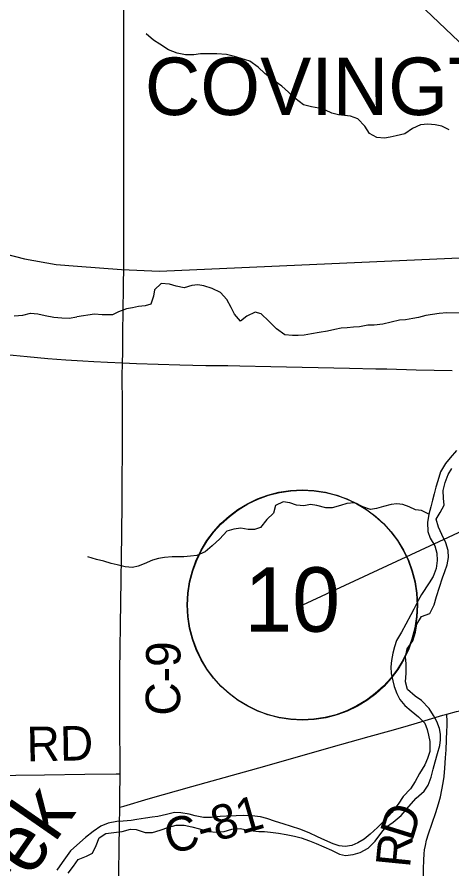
# Model space of a CAD drawing. Extents: x -87 to 2145, y -2128 to 440.
# Drawn here: x 49.53 to 68.46, y 47.79 to 84.83 of the extents above; entities that cross this region are included whole.
import ezdxf

# ---------------------------------------------------------------- set-up
doc = ezdxf.new("R2010")
doc.units = 0
for name, color, linetype in [('GM_X_Corporation_Text', 7, 'Continuous'), ('GM_X_County_Road', 7, 'Continuous'), ('GM_X_County_Road_Text', 7, 'Continuous'), ('GM_X_Major_River', 7, 'Continuous'), ('GM_X_Major_River_Text', 7, 'Continuous'), ('GM_X_Minor_River', 7, 'Continuous'), ('GM_X_Rail_Line', 7, 'Continuous'), ('GM_X_Township_Road', 7, 'Continuous'), ('GM_X_Township_Road_Text', 7, 'Continuous'), ('GM_X_US_Route', 7, 'Continuous'), ('SH_Masking', 7, 'Continuous'), ('SH_Text', 7, 'Continuous')]:
    doc.layers.add(name, color=color, linetype=linetype)

msp = doc.modelspace()

# ---------------------------------------------------------------- linework, layer by layer
at = {"layer": 'GM_X_County_Road'}
for points in [[(54.125, 69.799), (54.128, 69.918), (54.131, 70.131), (54.139, 71.08), (54.163, 73.062), (54.174, 74.061), (54.187, 75.729), (54.187, 76.861), (54.18, 77.615), (54.177, 78.452), (54.179, 80.748), (54.177, 81.978), (54.178, 83.897), (54.179, 86.079), (54.181, 87.523), (54.18, 89.031), (54.187, 90.573), (54.196, 91.409), (54.204, 91.892)], [(54.019, 51.925), (54.019, 51.946), (54.011, 54.336), (54.006, 55.505), (54.006, 55.997), (54.01, 56.37), (54.057, 59.391), (54.09, 62.309), (54.108, 63.752), (54.114, 64.884), (54.118, 65.753), (54.125, 66.917), (54.126, 68), (54.114, 69.214), (54.125, 69.799)], [(66.817, 54.103), (68.056, 54.47), (68.229, 54.522)], [(68.229, 54.522), (68.65, 54.636), (69.049, 54.709), (69.81, 54.823)], [(54.005, 50.467), (54.181, 50.52), (55.233, 50.837), (57.143, 51.373), (60.316, 52.262), (63.203, 53.081), (64.862, 53.54), (65.761, 53.793), (66.323, 53.955), (66.817, 54.103)], [(30, 52.146), (30.778, 52.14), (32.138, 52.11), (33.68, 52.075), (36.156, 52.015), (38.174, 51.981), (39.256, 51.96), (41.208, 51.921), (43.503, 51.862), (44.273, 51.835), (44.797, 51.815), (45.388, 51.806), (48.225, 51.851), (50.735, 51.873), (52.49, 51.902), (53.85, 51.922), (54.019, 51.925)], [(54.005, 50.467), (54.01, 50.898), (54.019, 51.925)], [(53.946, 37.448), (53.949, 39.744), (53.95, 42.909), (53.942, 44.833), (53.948, 45.129), (53.942, 46.341), (53.953, 47.173), (53.96, 47.618), (53.982, 48.716), (53.996, 49.668), (54.005, 50.467)]]:
    msp.add_lwpolyline(points, dxfattribs=at)
at = {"layer": 'GM_X_Major_River'}
for points in [[(68.652, 65.984), (68.376, 65.668), (68.172, 65.411), (67.965, 65.053), (67.839, 64.665), (67.754, 64.385), (67.689, 64.106), (67.614, 63.826), (67.539, 63.537), (67.454, 63.208), (67.397, 62.848), (67.411, 62.467), (67.506, 62.175), (67.711, 61.84), (67.806, 61.518), (67.811, 61.207), (67.775, 60.857), (67.639, 60.499), (67.464, 60.231), (67.135, 59.716), (66.99, 59.457), (66.794, 59.09), (66.669, 58.831), (66.452, 58.434), (66.266, 58.077), (66.049, 57.719), (65.964, 57.45), (65.89, 57.171), (65.834, 56.851), (65.8, 56.581), (65.815, 56.29), (65.88, 55.968), (65.946, 55.717), (66.061, 55.414), (66.197, 55.161), (66.403, 54.887), (66.68, 54.662), (66.996, 54.406)], [(51.758, 47.597), (51.994, 47.914), (52.199, 48.191), (52.552, 48.335), (52.815, 48.471), (52.971, 48.799), (53.107, 49.138), (53.391, 49.334), (53.742, 49.368), (54.104, 49.412), (54.466, 49.516), (54.717, 49.502), (55.115, 49.375), (55.426, 49.369), (55.769, 49.474), (56.132, 49.608), (56.454, 49.683), (56.804, 49.687), (57.134, 49.621), (57.473, 49.525), (57.862, 49.419), (58.223, 49.383), (58.544, 49.417), (58.876, 49.512), (59.248, 49.546), (59.677, 49.458), (60.057, 49.412), (60.308, 49.408), (60.558, 49.383), (60.908, 49.337), (61.248, 49.281), (61.607, 49.205), (61.897, 49.14), (62.266, 49.004), (62.544, 48.889), (62.883, 48.753), (63.211, 48.607), (63.569, 48.431), (63.829, 48.376), (64.16, 48.411), (64.462, 48.496), (64.806, 48.69), (65.112, 48.996), (65.358, 49.332), (65.573, 49.589), (65.898, 49.825), (66.243, 50.109), (66.58, 50.505), (66.907, 50.86), (67.243, 51.175), (67.418, 51.433), (67.554, 51.771), (67.64, 52.13), (67.725, 52.44), (67.832, 52.809), (67.927, 53.148), (67.952, 53.398), (67.956, 53.648), (67.91, 53.9), (67.795, 54.202), (67.649, 54.455), (67.473, 54.769), (67.128, 55.105), (66.861, 55.3), (66.525, 55.587), (66.43, 55.919), (66.466, 56.299), (66.463, 56.7), (66.438, 57.011), (66.504, 57.361), (66.751, 57.708), (66.867, 58.086), (66.933, 58.436), (67.139, 58.763), (67.502, 58.898), (67.679, 59.275), (67.785, 59.634), (67.922, 60.043), (68.049, 60.442), (68.144, 60.721), (68.249, 61.01), (68.314, 61.329), (68.289, 61.64), (68.195, 61.973), (68.01, 62.326), (67.865, 62.65), (67.771, 62.992), (67.946, 63.29), (68.112, 63.608), (68.087, 63.909), (68.082, 64.239), (68.158, 64.599), (68.294, 64.937), (68.459, 65.195)], [(66.996, 54.406), (67.272, 54.121), (67.378, 53.849), (67.434, 53.597), (67.499, 53.325), (67.502, 52.894), (67.397, 52.595), (67.272, 52.317), (67.045, 51.93), (66.859, 51.582), (66.653, 51.265), (66.337, 50.93), (66.111, 50.603), (65.844, 50.236), (65.558, 49.92), (65.222, 49.585), (64.897, 49.3), (64.642, 49.084), (64.359, 48.918), (64.106, 48.802), (63.805, 48.767), (63.555, 48.792), (63.296, 48.876), (62.928, 49.043), (62.609, 49.188), (62.251, 49.355), (61.833, 49.512), (61.474, 49.638), (61.115, 49.745), (60.776, 49.851), (60.408, 49.977), (60.128, 50.052), (59.748, 50.098), (59.407, 50.104), (59.067, 50.1), (58.645, 50.087), (58.374, 50.061), (57.993, 50.028), (57.642, 50.024), (57.282, 50.1), (57.023, 50.164), (56.663, 50.231), (56.383, 50.235), (56.041, 50.161), (55.658, 50.067), (55.407, 50.031), (55.126, 49.996), (54.744, 49.932), (54.493, 49.896), (54.151, 49.862), (53.88, 49.846), (53.498, 49.773), (53.186, 49.648), (52.851, 49.413), (52.506, 49.158), (52.129, 48.824), (51.865, 48.578)], [(51.865, 48.578), (51.495, 48.06), (51.268, 47.734)]]:
    msp.add_lwpolyline(points, dxfattribs=at)
at = {"layer": 'GM_X_Minor_River'}
for points in [[(68.34, 79.923), (68.021, 80.081), (67.731, 80.148), (67.41, 80.175), (67.088, 80.142), (66.743, 79.989), (66.406, 79.754), (66.032, 79.672), (65.769, 79.607), (65.517, 79.562), (65.185, 79.59), (64.868, 79.768), (64.663, 80.085), (64.369, 80.414), (64.039, 80.522), (63.779, 80.548), (63.518, 80.584), (63.238, 80.66), (62.949, 80.778), (62.659, 80.865), (62.349, 80.932), (61.999, 81.02), (61.623, 81.311), (61.347, 81.569), (61.051, 81.827), (60.665, 82.108), (60.319, 82.378), (60.024, 82.656), (59.657, 82.916), (59.288, 83.025), (58.998, 83.112), (58.648, 83.201), (58.226, 83.23), (57.824, 83.239), (57.523, 83.236), (57.23, 83.192), (56.868, 83.19), (56.498, 83.268), (56.129, 83.407), (55.742, 83.648), (55.474, 83.835), (55.159, 84.104)], [(69.303, 71.956), (68.231, 71.974), (67.9, 71.939), (67.618, 71.894), (67.317, 71.849), (67.005, 71.774), (66.753, 71.728), (66.442, 71.673), (66.171, 71.648), (65.819, 71.564), (65.456, 71.479), (65.075, 71.436), (64.804, 71.43), (64.442, 71.366), (64.171, 71.351), (63.9, 71.315), (63.639, 71.3), (63.358, 71.244), (63.036, 71.18), (62.684, 71.115), (62.342, 71.051), (62.021, 71.006), (61.77, 70.98), (61.519, 70.985), (61.179, 71.02), (60.822, 71.277), (60.487, 71.613), (60.161, 71.92), (59.892, 72.004), (59.539, 71.83), (59.254, 71.604), (58.989, 71.919), (58.853, 72.202), (58.669, 72.556), (58.393, 72.861), (58.025, 73.028), (57.666, 73.144), (57.396, 73.189), (57.145, 73.163), (56.803, 73.058), (56.453, 73.135), (56.164, 73.21), (55.804, 73.246), (55.518, 72.97), (55.474, 72.7), (55.358, 72.351), (55.106, 72.275), (54.815, 72.25), (54.553, 72.194), (54.302, 72.148), (53.949, 72.014), (53.686, 71.888), (53.245, 71.886), (52.905, 71.911), (52.132, 71.803)], [(49.409, 71.837), (49.78, 71.869), (50.122, 71.953), (50.442, 71.926), (50.761, 71.85), (51.14, 71.782), (51.48, 71.746), (51.8, 71.74), (52.132, 71.803)], [(67.454, 63.208), (67.136, 63.374), (66.875, 63.398), (66.597, 63.533), (66.318, 63.628), (66.058, 63.662), (65.807, 63.636), (65.475, 63.552), (65.172, 63.457), (64.911, 63.411), (64.582, 63.527), (64.214, 63.713), (63.883, 63.679), (63.611, 63.593), (63.249, 63.489), (62.968, 63.494), (62.579, 63.591), (62.309, 63.635), (62.007, 63.58), (61.697, 63.605), (61.398, 63.711), (61.118, 63.746), (60.785, 63.591), (60.689, 63.252), (60.404, 62.976), (60.127, 62.64), (59.865, 62.544), (59.585, 62.549), (59.265, 62.604), (58.973, 62.569), (58.661, 62.474), (58.355, 62.138), (58.029, 61.843), (57.724, 61.578), (57.351, 61.414), (57.08, 61.388), (56.788, 61.353), (56.277, 61.362), (55.956, 61.327), (55.685, 61.281), (55.423, 61.216), (55.069, 61.061), (54.807, 60.955), (54.555, 60.889), (54.235, 60.925), (53.886, 61.011), (53.626, 61.075), (53.307, 61.171), (52.998, 61.246), (52.609, 61.363)]]:
    msp.add_lwpolyline(points, dxfattribs=at)
at = {"layer": 'GM_X_Rail_Line'}
msp.add_lwpolyline([(30, 79.446), (49.862, 74.317), (51.231, 74.078), (52.169, 74.005), (54.073, 73.856), (55.733, 73.785), (68.449, 74.343), (70.546, 74.425), (72.24, 74.553), (73.489, 74.538), (73.827, 74.492), (78.76, 74.646), (81.006, 74.81), (83.74, 75.138), (84.262, 75.195)], dxfattribs=at)
at = {"layer": 'GM_X_Township_Road'}
msp.add_lwpolyline([(67.209, 45.1), (67.225, 47.788), (67.231, 48.165), (67.247, 48.443), (67.266, 48.622), (67.3, 48.813), (67.356, 49.036), (67.442, 49.318), (67.751, 50.235), (67.866, 50.612), (67.952, 50.928), (68.021, 51.231), (68.076, 51.537), (68.113, 51.813), (68.147, 52.171), (68.181, 52.613), (68.202, 52.973), (68.219, 53.382), (68.24, 53.803), (68.246, 53.988), (68.248, 54.082), (68.248, 54.185), (68.229, 54.522)], dxfattribs=at)
at = {"layer": 'GM_X_US_Route'}
msp.add_lwpolyline([(48.748, 70.194), (49.972, 70.072), (50.87, 69.986), (51.655, 69.931), (52.401, 69.876), (52.881, 69.85), (53.467, 69.829), (54.125, 69.799), (54.734, 69.772), (56.619, 69.713), (57.751, 69.683), (58.702, 69.674), (59.235, 69.666), (60.571, 69.63), (63.998, 69.557), (65.146, 69.541), (65.622, 69.53), (66.9, 69.496), (67.687, 69.477), (68.474, 69.462)], dxfattribs=at)
at = {"layer": 'SH_Masking'}
msp.add_circle((61.958, 59.262), 5, dxfattribs=at)
at = {"layer": 'SH_Text'}
for p, q in [((78.732, 74.203), (60.108, 92.056)), ((86.618, 70.69), (61.958, 59.262))]:
    msp.add_line(p, q, dxfattribs=at)
msp.add_circle((61.939, 59.27), 5, dxfattribs=at)

# ---------------------------------------------------------------- texts
at = {"layer": 'GM_X_Corporation_Text'}
msp.add_text('COVINGTON', height=2.5, rotation=0, dxfattribs=at).set_placement((55.096, 80.571))
at = {"layer": 'GM_X_County_Road_Text'}
for s, rotation, p in [('C-9', 89.5607, (56.626, 54.446)), ('RD', 0.9872, (49.962, 52.466)), ('C-81', 15.9447, (56.188, 48.401))]:
    msp.add_text(s, height=1.5, rotation=rotation, dxfattribs=at).set_placement(p)
at = {"layer": 'GM_X_Major_River_Text'}
msp.add_text('Creek', height=2.4993, rotation=55.2062, dxfattribs=at).set_placement((47.036, 42.937))
at = {"layer": 'GM_X_Township_Road_Text'}
for s, rotation, p in [('D', 72.7833, (66.733, 48.958)), ('R', 84.3492, (66.628, 47.81))]:
    msp.add_text(s, height=1.5, rotation=rotation, dxfattribs=at).set_placement(p)
at = {"layer": 'SH_Text'}
msp.add_text('10', height=2.8, rotation=360, dxfattribs=at).set_placement((59.426, 58.103))

doc.saveas('drawing.dxf')
